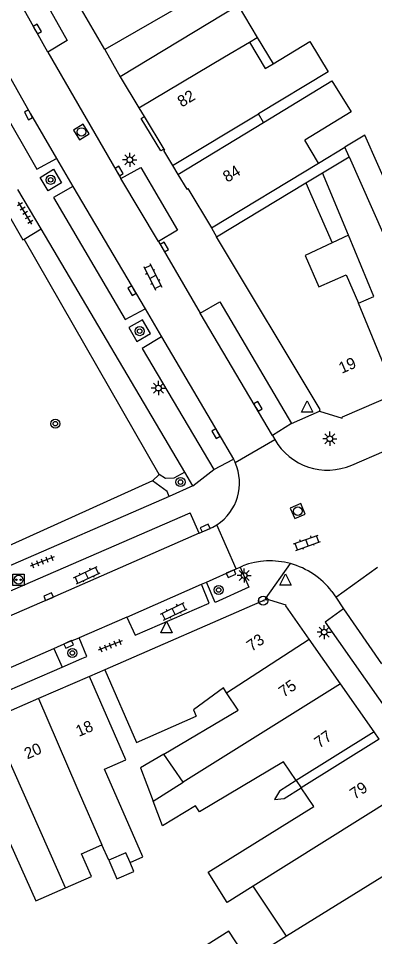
# Model space of a CAD drawing. Extents: x 132998 to 136004, y 396998 to 398512.
# Drawn here: x 134248 to 134279.2, y 397386 to 397466.6 of the extents above; entities that cross this region are included whole.
import ezdxf

# ---------------------------------------------------------------- set-up
doc = ezdxf.new("R2010")
doc.units = 0
for name, color, linetype in [('gg-afsc-erfafscheiding', 7, 'Continuous'), ('gg-anno-huisnummerreeks BGT', 7, 'Continuous'), ('gg-bbg-gedigitaliseerde bebouwing', 7, 'Continuous'), ('gg-bbg-gedigitaliseerde bebouwing onder overbouw', 7, 'Continuous'), ('gg-bbg-gedigitaliseerde bijgebouw', 7, 'Continuous'), ('gg-bbg-gedigitaliseerde overbouw', 7, 'Continuous'), ('gg-bbg-hoofdgebouw', 7, 'Continuous'), ('gg-bbg-luifel en loopbrug', 7, 'Continuous'), ('gg-bbg-pand overbouw', 7, 'Continuous'), ('gg-bbg-tussenscheiding', 7, 'Continuous'), ('gg-knt-onverhard', 7, 'Continuous'), ('gg-knt-verharding', 7, 'Continuous'), ('gg-knt-verharding nz', 7, 'Continuous'), ('gt-grn-groengrens', 7, 'Continuous'), ('gt-grn-weggrens', 7, 'Continuous'), ('gt-symb-boom', 7, 'Continuous'), ('gt-symb-hoogtemerk', 7, 'Continuous'), ('gt-symb-klinker verharding', 7, 'Continuous'), ('gt-symb-kolk', 7, 'Continuous'), ('gt-symb-laadpunt elektrisch vervoer', 7, 'Continuous'), ('gt-symb-lichtmast', 7, 'Continuous'), ('gt-symb-rioolschacht', 7, 'Continuous'), ('gt-symb-tegel verharding', 7, 'Continuous'), ('gt-symb-waterafsluiter', 7, 'Continuous')]:
    doc.layers.add(name, color=color, linetype=linetype)

# ---------------------------------------------------------------- blocks, each defined once
blk = doc.blocks.new('gt0-KOLK')
at = {"layer": 'gt-symb-kolk'}
blk.add_lwpolyline([(0, 0), (0.375, 0), (0.375, 0.4), (-0.375, 0.4), (-0.375, 0), (0, 0)], dxfattribs=at)
blk = doc.blocks.new('gt0-BOOM')
at = {"layer": 'gt-symb-boom'}
for radius in [0.4, 0.2]:
    blk.add_circle((0, 0), radius, dxfattribs=at)
blk = doc.blocks.new('gt0-TEG1')
at = {"layer": 'gt-symb-tegel verharding'}
for p, q in [((-1.125, 0), (1.125, 0)), ((-0.9, -0.25), (-0.9, 0.25)), ((-0.45, -0.25), (-0.45, 0.25)), ((0, -0.25), (0, 0.25)), ((0.45, -0.25), (0.45, 0.25)), ((0.9, -0.25), (0.9, 0.25))]:
    blk.add_line(p, q, dxfattribs=at)
blk = doc.blocks.new('gt0-LMAST')
at = {"layer": 'gt-symb-lichtmast'}
for p, q in [((-0.182, 0.173), (-0.447, 0.438)), ((-0.005, 0.246), (-0.005, 0.621)), ((0.172, 0.173), (0.437, 0.438)), ((-0.255, -0.004), (-0.63, -0.004)), ((-0.182, -0.181), (-0.447, -0.446)), ((-0.005, -0.254), (-0.005, -0.629)), ((0.437, -0.446), (0.172, -0.181)), ((0.245, -0.004), (0.62, -0.004))]:
    blk.add_line(p, q, dxfattribs=at)
blk.add_circle((-0.005, -0.004), 0.25, dxfattribs=at)
blk = doc.blocks.new('gt0-WAFSL')
at = {"layer": 'gt-symb-waterafsluiter'}
for p, q in [((-0.5, -0.333), (0, 0.667)), ((0, 0.667), (0.5, -0.333)), ((0.5, -0.333), (-0.5, -0.333))]:
    blk.add_line(p, q, dxfattribs=at)
blk = doc.blocks.new('gt0-HMERK')
at = {"layer": 'gt-symb-hoogtemerk'}
blk.add_circle((0, 0), 0.4, dxfattribs=at)
blk.add_text('N.A.P', height=0.2, dxfattribs=at).set_placement((-0.354, -0.1))
blk = doc.blocks.new('gt0-RS')
at = {"layer": 'gt-symb-rioolschacht'}
blk.add_lwpolyline([(-0.5, -0.5), (0.5, -0.5), (0.5, 0.5), (-0.5, 0.5)], close=True, dxfattribs=at)
blk.add_circle((0, 0), 0.375, dxfattribs=at)
blk = doc.blocks.new('gt0-KL1')
at = {"layer": 'gt-symb-klinker verharding'}
for p, q in [((-1.15, 0.3), (1.15, 0.3)), ((-1, -0.3), (-1, 0.3)), ((-0.5, 0.3), (-0.5, 0.45)), ((0, -0.3), (0, 0.3)), ((0.5, 0.3), (0.5, 0.45)), ((1, -0.3), (1, 0.3)), ((-1.15, -0.3), (1.15, -0.3)), ((-0.5, -0.45), (-0.5, -0.3)), ((0.5, -0.45), (0.5, -0.3))]:
    blk.add_line(p, q, dxfattribs=at)
blk = doc.blocks.new('gt0-LEV')
at = {"layer": 'gt-symb-laadpunt elektrisch vervoer'}
blk.add_lwpolyline([(-0.486, 0.501), (0.486, 0.501), (0.486, -0.499), (-0.486, -0.499)], close=True, dxfattribs=at)
for centre, radius in [((0, 0), 0.393), ((-0.186, 0), 0.0566), ((0.186, 0), 0.0566)]:
    blk.add_circle(centre, radius, dxfattribs=at)

msp = doc.modelspace()

# ---------------------------------------------------------------- linework, layer by layer
at = {"layer": 'gg-afsc-erfafscheiding'}
for p, q in [((134274.301, 397453.883), (134276.61, 397455.274)), ((134255.53, 397409.43), (134254.19, 397408.85))]:
    msp.add_line(p, q, dxfattribs=at)
msp.add_lwpolyline([(134272.322, 397399.707), (134270.863, 397398.795), (134270.424, 397398.045), (134271.268, 397398.146), (134272.752, 397399.074)], dxfattribs=at)
at = {"layer": 'gg-bbg-gedigitaliseerde bebouwing'}
for p, q in [((134266.046, 397463.206), (134268.231, 397464.506)), ((134258.534, 397458.737), (134266.046, 397463.206)), ((134274.301, 397453.883), (134273.097, 397455.907)), ((134276.976, 397454.445), (134276.61, 397455.274)), ((134274.648, 397453.038), (134276.976, 397454.445)), ((134264.89, 397448.21), (134274.301, 397453.883)), ((134276.909, 397447.571), (134274.648, 397453.038)), ((134265.35, 397447.42), (134273.183, 397452.153)), ((134273.183, 397452.153), (134275.477, 397446.89)), ((134276.701, 397444.084), (134277.784, 397441.599)), ((134267.229, 397405.891), (134266.221, 397407.422)), ((134260.727, 397402.038), (134267.229, 397405.891)), ((134262.413, 397399.56), (134260.727, 397402.038)), ((134259.775, 397397.913), (134262.413, 397399.56)), ((134255.881, 397392.723), (134255.289, 397394.08)), ((134271.488, 397386.07), (134268.555, 397390.454)), ((134271.488, 397386.07), (134268.092, 397383.963))]:
    msp.add_line(p, q, dxfattribs=at)
for points in [[(134258.191, 397476.526), (134268.911, 397483.044), (134270.896, 397479.7), (134260.701, 397473.651), (134263.78, 397468.614), (134255.53, 397463.86)], [(134268.231, 397464.506), (134269.619, 397462.174), (134270.295, 397462.583)], [(134270.295, 397462.583), (134273.539, 397464.541), (134275.131, 397461.904), (134269.015, 397458.216)], [(134269.474, 397457.443), (134275.47, 397461.108), (134277.139, 397458.378), (134273.097, 397455.907)], [(134280.622, 397451.181), (134278.342, 397456.332), (134276.61, 397455.274)], [(134277.784, 397441.599), (134279.137, 397442.184), (134276.909, 397447.571)], [(134275.477, 397446.89), (134273.122, 397445.77), (134274.313, 397443.038), (134276.701, 397444.084)], [(134257.755, 397392.521), (134258.885, 397393.015), (134255.525, 397400.703), (134257.392, 397401.518), (134254.19, 397408.85)], [(134255.53, 397409.43), (134258.324, 397403.061), (134263.546, 397405.353)], [(134266.221, 397407.422), (134265.943, 397407.844), (134263.324, 397405.913), (134263.546, 397405.353)], [(134272.322, 397399.707), (134271.203, 397401.357), (134263.859, 397396.971), (134263.506, 397397.49), (134260.587, 397395.747), (134259.775, 397397.913)], [(134268.555, 397390.454), (134266.267, 397389.022), (134264.615, 397391.673), (134273.865, 397397.434), (134272.752, 397399.074)], [(134244.427, 397395.34), (134246.316, 397396.147), (134249.477, 397389.157), (134252.077, 397390.291)], [(134252.077, 397390.291), (134254.366, 397391.29), (134253.492, 397393.296), (134255.289, 397394.08)], [(134257.755, 397392.521), (134257.38, 397393.379), (134255.881, 397392.723)]]:
    msp.add_lwpolyline(points, dxfattribs=at)
at = {"layer": 'gg-bbg-gedigitaliseerde bebouwing onder overbouw'}
for p, q in [((134261.468, 397453.665), (134269.015, 397458.216)), ((134261.933, 397452.895), (134269.474, 397457.443)), ((134279.159, 397403.982), (134272.322, 397399.707)), ((134279.602, 397403.357), (134272.752, 397399.074))]:
    msp.add_line(p, q, dxfattribs=at)
at = {"layer": 'gg-bbg-gedigitaliseerde bijgebouw'}
msp.add_lwpolyline([(134268.092, 397383.963), (134266.407, 397386.495), (134264.527, 397385.316), (134264.682, 397384.919)], dxfattribs=at)
at = {"layer": 'gg-bbg-gedigitaliseerde overbouw'}
for p, q in [((134269.474, 397457.443), (134269.015, 397458.216)), ((134272.322, 397399.707), (134272.752, 397399.074))]:
    msp.add_line(p, q, dxfattribs=at)
at = {"layer": 'gg-bbg-hoofdgebouw'}
for p, q in [((134255.53, 397463.86), (134250.713, 397472.166)), ((134258.534, 397458.737), (134259.003, 397457.96)), ((134259.003, 397457.96), (134260.719, 397455.117)), ((134260.719, 397455.117), (134260.771, 397455.032)), ((134262.818, 397451.642), (134264.89, 397448.21)), ((134273.458, 397412.131), (134271.422, 397415.04)), ((134276.215, 397408.19), (134273.458, 397412.131)), ((134254.19, 397408.85), (134249.719, 397406.9)), ((134279.159, 397403.982), (134276.215, 397408.19)), ((134249.719, 397406.9), (134245.537, 397405.075))]:
    msp.add_line(p, q, dxfattribs=at)
for points in [[(134260.771, 397455.032), (134260.677, 397454.975), (134261.468, 397453.665)], [(134261.933, 397452.895), (134262.723, 397451.585), (134262.818, 397451.642)], [(134274.38, 397432.12), (134274.43, 397432.26), (134265.35, 397447.42)], [(134274.38, 397432.12), (134276.36, 397431.5), (134276.4, 397431.61), (134281.064, 397433.633)], [(134269.65, 397415.67), (134269.62, 397415.57), (134255.53, 397409.43)], [(134271.422, 397415.04), (134271.44, 397415.1), (134269.65, 397415.67)]]:
    msp.add_lwpolyline(points, dxfattribs=at)
at = {"layer": 'gg-bbg-luifel en loopbrug'}
for p, q in [((134267.249, 397467.704), (134256.89, 397461.46)), ((134267.249, 397467.704), (134268.911, 397464.91)), ((134268.231, 397464.506), (134268.911, 397464.91)), ((134268.911, 397464.91), (134270.295, 397462.583)), ((134256.89, 397461.46), (134258.534, 397458.737)), ((134273.183, 397452.153), (134274.648, 397453.038)), ((134276.909, 397447.571), (134275.477, 397446.89))]:
    msp.add_line(p, q, dxfattribs=at)
for points in [[(134260.727, 397402.038), (134258.683, 397400.827), (134259.775, 397397.913)], [(134255.881, 397392.723), (134256.593, 397391.092), (134258.093, 397391.746), (134257.755, 397392.521)]]:
    msp.add_lwpolyline(points, dxfattribs=at)
at = {"layer": 'gg-bbg-pand overbouw'}
for p, q in [((134261.468, 397453.665), (134261.933, 397452.895)), ((134279.602, 397403.357), (134279.159, 397403.982))]:
    msp.add_line(p, q, dxfattribs=at)
at = {"layer": 'gg-bbg-tussenscheiding'}
for p, q in [((134276.976, 397454.445), (134285.394, 397435.383)), ((134281.064, 397433.633), (134277.784, 397441.599)), ((134266.221, 397407.422), (134273.458, 397412.131)), ((134276.215, 397408.19), (134262.413, 397399.56)), ((134252.077, 397390.291), (134245.537, 397405.075)), ((134282.474, 397399.165), (134268.555, 397390.454)), ((134285.522, 397394.768), (134271.488, 397386.07))]:
    msp.add_line(p, q, dxfattribs=at)
msp.add_lwpolyline([(134249.719, 397406.9), (134253.091, 397399.117), (134255.289, 397394.08)], dxfattribs=at)
at = {"layer": 'gg-knt-onverhard'}
for points in [[(134262.555, 397426.76), (134261.59, 397426.242), (134260.873, 397426.227), (134260.301, 397426.574)], [(134261.177, 397424.647), (134261.019, 397425.08), (134259.726, 397426.018)]]:
    msp.add_lwpolyline(points, dxfattribs=at)
at = {"layer": 'gg-knt-verharding'}
for p, q in [((134250.529, 397463.604), (134256.957, 397452.531)), ((134255.53, 397463.86), (134256.89, 397461.46)), ((134251.294, 397454.301), (134252.74, 397451.833)), ((134246.331, 397450.634), (134248.356, 397447.165)), ((134248.448, 397447.219), (134249.951, 397448.103)), ((134262.555, 397426.76), (134249.951, 397448.103)), ((134248.356, 397447.165), (134248.448, 397447.219)), ((134260.247, 397447.003), (134263.906, 397440.717)), ((134259.087, 397441.111), (134260.52, 397438.648)), ((134271.909, 397431.046), (134270.237, 397429.988)), ((134270.237, 397429.988), (134270.444, 397429.635)), ((134266.974, 397427.608), (134270.444, 397429.635)), ((134277.214, 397427.395), (134280.047, 397428.621)), ((134265.102, 397426.997), (134266.822, 397427.895)), ((134266.822, 397427.895), (134266.974, 397427.608)), ((134263.265, 397425.557), (134262.555, 397426.76)), ((134263.265, 397425.557), (134261.177, 397424.647)), ((134261.177, 397424.647), (134241.095, 397415.891)), ((134242.478, 397414.282), (134263.016, 397423.205)), ((134263.818, 397421.431), (134263.016, 397423.205)), ((134267.075, 397418.287), (134265.377, 397422.163)), ((134267.075, 397418.287), (134267.403, 397418.447)), ((134267.403, 397418.447), (134267.636, 397418.561)), ((134275.797, 397415.798), (134279.472, 397418.446)), ((134264.452, 397417.128), (134267.075, 397418.287)), ((134264.03, 397416.941), (134264.452, 397417.128)), ((134275.457, 397416.312), (134275.797, 397415.798)), ((134275.797, 397415.798), (134276.472, 397414.775)), ((134257.47, 397414.061), (134253.29, 397412.227)), ((134251.069, 397411.3), (134251.805, 397409.67)), ((134251.805, 397409.67), (134253.51, 397410.412)), ((134242.722, 397405.72), (134251.805, 397409.67))]:
    msp.add_line(p, q, dxfattribs=at)
for points in [[(134238.51, 397484.909), (134240.281, 397485.904), (134252.234, 397464.65), (134250.529, 397463.604)], [(134245.141, 397465.091), (134243.393, 397464.097), (134249.588, 397453.343), (134251.294, 397454.301)], [(134260.719, 397455.117), (134260.445, 397454.952), (134258.738, 397457.799), (134259.003, 397457.96)], [(134249.861, 397452.634), (134251.049, 397453.338), (134251.746, 397452.153), (134250.559, 397451.449), (134249.861, 397452.634)], [(134256.957, 397452.531), (134258.701, 397453.506), (134261.922, 397448.005), (134260.247, 397447.003)], [(134252.74, 397451.833), (134251.026, 397450.851), (134257.335, 397440.156), (134259.087, 397441.111)], [(134263.906, 397440.717), (134265.635, 397441.715), (134271.909, 397431.046)], [(134258.831, 397440.121), (134257.635, 397439.456), (134258.341, 397438.236), (134259.537, 397438.932), (134258.831, 397440.121)], [(134260.52, 397438.648), (134258.817, 397437.62), (134265.102, 397426.997)], [(134263.818, 397421.431), (134265.005, 397421.946), (134265.377, 397422.163)], [(134267.403, 397418.447), (134268.17, 397416.674), (134265.216, 397415.331), (134264.452, 397417.128)], [(134257.47, 397414.061), (134258.205, 397412.464), (134264.696, 397415.269), (134264.03, 397416.941)], [(134276.472, 397414.775), (134274.861, 397413.604), (134280.713, 397405.267)], [(134251.069, 397411.3), (134252.286, 397411.844), (134253.29, 397412.227)], [(134253.51, 397410.412), (134253.971, 397410.612), (134253.29, 397412.227)]]:
    msp.add_lwpolyline(points, dxfattribs=at)
for centre, radius, start, end in [((134275.069, 397432.264), 5.32, 209.613, 293.77119), ((134263, 397425.817), 4.359, 303.0483, 24.25923), ((134270.016, 397412.117), 6.869, 74.73178, 110.27106), ((134270.015, 397412.112), 6.874, 37.65618, 74.73101)]:
    msp.add_arc(centre, radius, start, end, dxfattribs=at)
at = {"layer": 'gg-knt-verharding nz'}
for p, q in [((134260.247, 397447.003), (134256.957, 397452.531)), ((134252.74, 397451.833), (134259.087, 397441.111)), ((134270.237, 397429.988), (134263.906, 397440.717)), ((134257.47, 397414.061), (134264.03, 397416.941)), ((134276.472, 397414.775), (134279.809, 397409.962)), ((134242.056, 397407.349), (134251.069, 397411.3))]:
    msp.add_line(p, q, dxfattribs=at)
for points in [[(134250.529, 397463.604), (134243.742, 397475.712), (134238.51, 397484.909)], [(134245.141, 397465.091), (134249.012, 397458.216), (134251.294, 397454.301)], [(134260.52, 397438.648), (134265.456, 397430.251), (134266.822, 397427.895)], [(134263.818, 397421.431), (134250.68, 397415.666), (134243.322, 397412.475)]]:
    msp.add_lwpolyline(points, dxfattribs=at)
at = {"layer": 'gt-grn-groengrens'}
for p, q in [((134260.301, 397426.574), (134248.448, 397447.219)), ((134259.726, 397426.018), (134260.301, 397426.574))]:
    msp.add_line(p, q, dxfattribs=at)
msp.add_lwpolyline([(134259.726, 397426.018), (134243.331, 397418.605), (134242.007, 397418.238), (134241.35, 397418.866)], dxfattribs=at)
at = {"layer": 'gt-grn-weggrens'}
for p, q in [((134249.951, 397448.103), (134247.903, 397451.569)), ((134264.89, 397448.21), (134265.35, 397447.42)), ((134271.909, 397431.046), (134274.38, 397432.12)), ((134263.265, 397425.557), (134265.102, 397426.997)), ((134269.65, 397415.67), (134271.825, 397418.744))]:
    msp.add_line(p, q, dxfattribs=at)

# ---------------------------------------------------------------- block references
at = {"layer": 'gt-symb-boom'}
for p in [(134250.784, 397452.42), (134258.597, 397439.143), (134251.197, 397431.023), (134262.176, 397425.9), (134265.523, 397416.432), (134252.692, 397410.901)]:
    msp.add_blockref('gt0-BOOM', p, dxfattribs=at)
at = {"layer": 'gt-symb-hoogtemerk'}
msp.add_blockref('gt0-HMERK', (134269.433, 397415.489), dxfattribs=at)
at = {"layer": 'gt-symb-klinker verharding'}
for p, rotation in [((134259.746, 397443.905), -63.51182146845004), ((134273.283, 397420.58), 19.703951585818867), ((134253.956, 397417.728), 25.155372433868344), ((134261.586, 397414.551), 26.10382498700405)]:
    msp.add_blockref('gt0-KL1', p, dxfattribs=dict(at, rotation=rotation))
at = {"layer": 'gt-symb-kolk'}
for p, rotation in [((134249.437, 397465.544), -60.58918037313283), ((134249.012, 397458.216), 119.41081962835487), ((134256.624, 397453.091), -59.87139976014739), ((134260.586, 397446.426), -59.53735995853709), ((134258.098, 397442.797), 120.66892664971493), ((134268.8, 397432.436), -59.586769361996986), ((134265.456, 397430.251), 120.46264004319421), ((134264.428, 397421.68), 25.079178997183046), ((134266.536, 397418.047), -156.1771005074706), ((134250.68, 397415.666), 23.694971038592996), ((134252.286, 397411.844), -155.92936107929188)]:
    msp.add_blockref('gt0-KOLK', p, dxfattribs=dict(at, rotation=rotation))
at = {"layer": 'gt-symb-laadpunt elektrisch vervoer'}
msp.add_blockref('gt0-LEV', (134247.968, 397417.329), dxfattribs=at)
at = {"layer": 'gt-symb-lichtmast'}
for p in [(134257.731, 397454.176), (134260.246, 397434.147), (134275.284, 397429.703), (134267.767, 397417.706), (134274.791, 397412.74)]:
    msp.add_blockref('gt0-LMAST', p, dxfattribs=at)
at = {"layer": 'gt-symb-rioolschacht'}
for p, rotation in [((134253.491, 397456.615), 121.79891282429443), ((134272.468, 397423.352), -156.974507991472)]:
    msp.add_blockref('gt0-RS', p, dxfattribs=dict(at, rotation=rotation))
at = {"layer": 'gt-symb-tegel verharding'}
for p, rotation in [((134248.55, 397449.497), 120.5904354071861), ((134250.043, 397418.937), -158.90078774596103), ((134256.014, 397411.563), -158.9007877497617)]:
    msp.add_blockref('gt0-TEG1', p, dxfattribs=dict(at, rotation=rotation))
at = {"layer": 'gt-symb-waterafsluiter'}
for p in [(134273.294, 397432.372), (134271.386, 397417.184), (134260.94, 397413.02)]:
    msp.add_blockref('gt0-WAFSL', p, dxfattribs=at)

# ---------------------------------------------------------------- texts
at = {"layer": 'gg-anno-huisnummerreeks BGT'}
for s, rotation, p in [('82', 31.1, (134262.293, 397458.747)), ('84', 31.1, (134266.277, 397452.149)), ('19', 23.5, (134276.327, 397435.393)), ('73', 35, (134268.422, 397410.996)), ('75', 35, (134271.238, 397406.971)), ('18', 23.6, (134253.259, 397403.534)), ('77', 35, (134274.355, 397402.517)), ('20', 23.6, (134248.733, 397401.56)), ('79', 34.4, (134277.467, 397398.021))]:
    msp.add_text(s, height=1, rotation=rotation, dxfattribs=at).set_placement(p)

doc.saveas('drawing.dxf')
